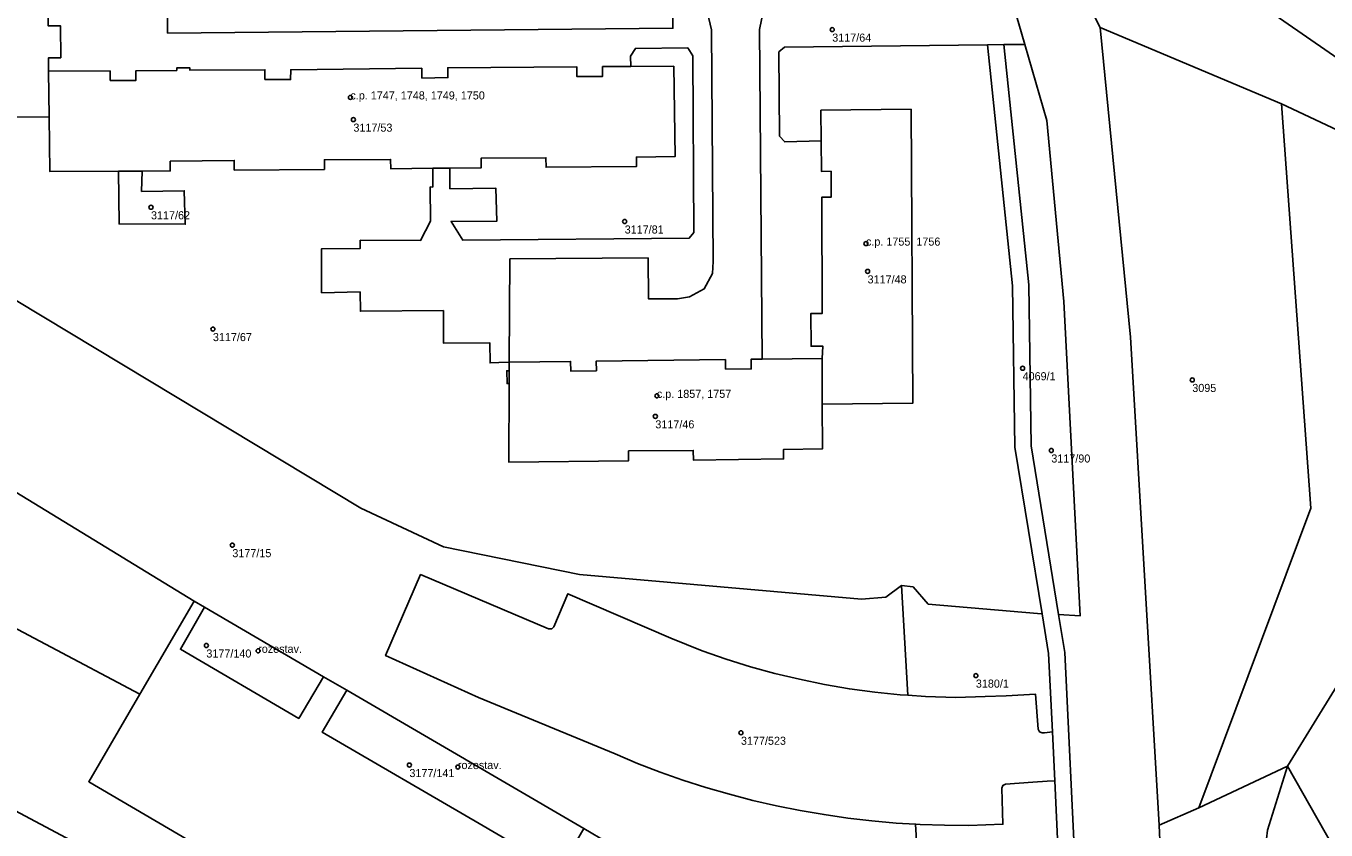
# Model space of a CAD drawing. Extents: x -878211 to -870363, y -1058464 to -1052522.
# Drawn here: x -874028.3 to -873867.2, y -1056949.6 to -1056850 of the extents above; entities that cross this region are included whole.
import ezdxf

# ---------------------------------------------------------------- set-up
doc = ezdxf.new("R2010")
doc.units = 0
for name, color, linetype in [('Definiční body', 7, 'Continuous'), ('Polygon budovy', 7, 'Continuous'), ('Polygon parcely', 7, 'Continuous')]:
    doc.layers.add(name, color=color, linetype=linetype)

msp = doc.modelspace()

# ---------------------------------------------------------------- linework, layer by layer
at = {"layer": 'Definiční body'}
for centre in [(-873928.43, -1056850.41994), (-873988.14, -1056858.81994), (-873987.77, -1056861.56994), (-874012.85, -1056872.42994), (-873954.15, -1056874.18994), (-873924.25, -1056876.92994), (-873924.05, -1056880.36994), (-874005.18, -1056887.51994), (-873904.84, -1056892.36994), (-873883.81, -1056893.81994), (-873950.16, -1056895.78994), (-873950.35, -1056898.32994), (-873901.28, -1056902.55994), (-874002.77, -1056914.28994), (-874005.99, -1056926.71994), (-873999.57, -1056927.37994), (-873910.63, -1056930.44994), (-873939.74, -1056937.52994), (-873980.83, -1056941.52994), (-873974.82, -1056941.77994)]:
    msp.add_circle(centre, 0.25, dxfattribs=at)
at = {"layer": 'Polygon budovy'}
for points in [[(-874025.75, -1056836.37), (-874025.88, -1056824.74), (-874037.05, -1056824.85), (-874036.93, -1056830.52), (-874036.91, -1056831.66), (-874036.9, -1056832), (-874038.38, -1056832.02), (-874038.34, -1056835.71), (-874038.33, -1056836.04), (-874036.85, -1056836.02), (-874036.75, -1056861.29), (-874025.49, -1056861.21), (-874025.55, -1056855.56), (-874025.56, -1056853.92), (-874024.03, -1056853.91), (-874024.08, -1056849.94), (-874025.59, -1056849.95)], [(-874010.47, -1056866.72), (-874002.54, -1056866.62), (-874002.53, -1056867.82), (-873991.36, -1056867.73), (-873991.37, -1056866.53), (-873983.16, -1056866.49), (-873983.14, -1056867.66), (-873977.91, -1056867.6), (-873975.82, -1056867.58), (-873971.93, -1056867.53), (-873971.94, -1056866.35), (-873963.92, -1056866.29), (-873963.9, -1056867.47), (-873952.67, -1056867.36), (-873952.69, -1056866.2), (-873947.91, -1056866.14), (-873948.06, -1056854.96), (-873953.37, -1056854.98), (-873956.88, -1056855), (-873956.88, -1056856.21), (-873960.09, -1056856.22), (-873960.09, -1056855.02), (-873976.08, -1056855.15), (-873976.05, -1056856.36), (-873979.27, -1056856.42), (-873979.29, -1056855.21), (-873995.54, -1056855.38), (-873995.55, -1056856.61), (-873998.74, -1056856.58), (-873998.73, -1056855.38), (-874008.03, -1056855.46), (-874008.05, -1056855.14), (-874009.67, -1056855.16), (-874009.66, -1056855.47), (-874014.73, -1056855.52), (-874014.73, -1056856.72), (-874017.91, -1056856.72), (-874017.92, -1056855.53), (-874025.55, -1056855.56), (-874025.49, -1056861.21), (-874025.37, -1056868.01), (-874016.89, -1056867.96), (-874013.95, -1056867.94), (-874010.46, -1056867.92)], [(-873928.55, -1056871.17), (-873929.73, -1056871.18), (-873929.66, -1056885.57), (-873931.08, -1056885.58), (-873931.05, -1056889.65), (-873929.61, -1056889.63), (-873929.67, -1056891.15), (-873929.68, -1056896.81), (-873918.43, -1056896.69), (-873918.65, -1056860.29), (-873929.84, -1056860.41), (-873929.8, -1056864.2), (-873929.76, -1056867.98), (-873928.58, -1056867.97)], [(-873968.51, -1056904), (-873953.66, -1056903.82), (-873953.67, -1056902.62), (-873945.66, -1056902.55), (-873945.64, -1056903.75), (-873934.45, -1056903.6), (-873934.46, -1056902.42), (-873929.65, -1056902.36), (-873929.68, -1056896.81), (-873929.67, -1056891.15), (-873937.11, -1056891.24), (-873938.48, -1056891.26), (-873938.46, -1056892.45), (-873941.65, -1056892.48), (-873941.66, -1056891.29), (-873957.68, -1056891.49), (-873957.66, -1056892.69), (-873960.84, -1056892.72), (-873960.86, -1056891.53), (-873968.46, -1056891.62), (-873968.47, -1056892.67), (-873968.45, -1056894.28)], [(-874006.21, -1056921.99), (-874009.2, -1056927.18), (-873994.54, -1056935.75), (-873991.46, -1056930.6)], [(-873988.6, -1056932.27), (-873991.63, -1056937.46), (-873972.19, -1056948.79), (-873962.24, -1056954.58), (-873959.22, -1056949.41)]]:
    msp.add_lwpolyline(points, close=True, dxfattribs=at)
at = {"layer": 'Polygon parcely'}
for points in [[(-873604.63, -1056840.36), (-873616.81, -1056858.72), (-873698.72, -1056860.89), (-873766.2, -1056862.68), (-873840.53, -1056864.49), (-873842.61, -1056864.54), (-873904.62, -1056821.65), (-873906.75, -1056817.03), (-873920.07, -1056788.11), (-873936.35, -1056752.76), (-873946.72, -1056739.16), (-873949.55, -1056741.32), (-873950.29, -1056741.89), (-873940.24, -1056755.07), (-873908.21, -1056824.62), (-873843.96, -1056869.08), (-873693.74, -1056865.21), (-873616.51, -1056863.22), (-873608.69, -1056855.43), (-873599.24, -1056841.86)], [(-874049.34, -1056914.15), (-874014.23, -1056932.75), (-874007.51, -1056921.23), (-874042.84, -1056899.69), (-874076.67, -1056880.17), (-874135.18, -1056846.79), (-874225.05, -1056794.29), (-874220.11, -1056799.06), (-874203.06, -1056813.57), (-874129.69, -1056863.48), (-874108.33, -1056874.46), (-874102.53, -1056878.64), (-874078.93, -1056895.35), (-874073.45, -1056899.05), (-874056.93, -1056909.47)], [(-874038.33, -1056836.04), (-874036.85, -1056836.02), (-874036.75, -1056861.29), (-874025.49, -1056861.21), (-874025.55, -1056855.56), (-874025.56, -1056853.92), (-874024.03, -1056853.91), (-874024.08, -1056849.94), (-874025.59, -1056849.95), (-874025.75, -1056836.37), (-874025.88, -1056824.74), (-874037.05, -1056824.85), (-874036.93, -1056830.52), (-874036.91, -1056831.66), (-874036.9, -1056832), (-874038.38, -1056832.02), (-874038.34, -1056835.71)], [(-873872.76, -1056859.6), (-873856.69, -1056867.17), (-873849.21, -1056874.21), (-873847.06, -1056896.27), (-873844.64, -1056897.18), (-873805.03, -1056873.43), (-873843.96, -1056869.08), (-873908.21, -1056824.62), (-873895.24, -1056850.14)], [(-873891.46, -1056888.5), (-873887.93, -1056948.97), (-873882.99, -1056946.82), (-873869.1, -1056909.7), (-873872.76, -1056859.6), (-873895.24, -1056850.14)], [(-873975.82, -1056867.58), (-873975.8, -1056870.14), (-873970.1, -1056870.08), (-873970.01, -1056874.16), (-873975.66, -1056874.17), (-873974.22, -1056876.5), (-873946.15, -1056876.25), (-873945.59, -1056875.55), (-873945.69, -1056853.68), (-873946.33, -1056852.68), (-873952.81, -1056852.74), (-873953.42, -1056853.7), (-873953.37, -1056854.98), (-873948.06, -1056854.96), (-873947.91, -1056866.14), (-873952.69, -1056866.2), (-873952.67, -1056867.36), (-873963.9, -1056867.47), (-873963.92, -1056866.29), (-873971.94, -1056866.35), (-873971.93, -1056867.53)], [(-873900.85, -1056943.5), (-873900.25, -1056956.07), (-873898.25, -1056955.98), (-873899.61, -1056927.59), (-873900.37, -1056922.89), (-873903.77, -1056901.98), (-873904.06, -1056882.04), (-873907.15, -1056852.28), (-873909.17, -1056852.29), (-873906.07, -1056882.18), (-873905.81, -1056902.14), (-873902.42, -1056922.78), (-873901.61, -1056927.7), (-873901.14, -1056937.42)], [(-873903.77, -1056901.98), (-873900.37, -1056922.89), (-873897.7, -1056923.04), (-873899.71, -1056884.1), (-873901.85, -1056861.67), (-873904.55, -1056852.25), (-873907.15, -1056852.28), (-873904.06, -1056882.04)], [(-874025.55, -1056855.56), (-874025.49, -1056861.21), (-874025.37, -1056868.01), (-874016.89, -1056867.96), (-874013.95, -1056867.94), (-874010.46, -1056867.92), (-874010.47, -1056866.72), (-874002.54, -1056866.62), (-874002.53, -1056867.82), (-873991.36, -1056867.73), (-873991.37, -1056866.53), (-873983.16, -1056866.49), (-873983.14, -1056867.66), (-873977.91, -1056867.6), (-873975.82, -1056867.58), (-873971.93, -1056867.53), (-873971.94, -1056866.35), (-873963.92, -1056866.29), (-873963.9, -1056867.47), (-873952.67, -1056867.36), (-873952.69, -1056866.2), (-873947.91, -1056866.14), (-873948.06, -1056854.96), (-873953.37, -1056854.98), (-873956.88, -1056855), (-873956.88, -1056856.21), (-873960.09, -1056856.22), (-873960.09, -1056855.02), (-873976.08, -1056855.15), (-873976.05, -1056856.36), (-873979.27, -1056856.42), (-873979.29, -1056855.21), (-873995.54, -1056855.38), (-873995.55, -1056856.61), (-873998.74, -1056856.58), (-873998.73, -1056855.38), (-874008.03, -1056855.46), (-874008.05, -1056855.14), (-874009.67, -1056855.16), (-874009.66, -1056855.47), (-874014.73, -1056855.52), (-874014.73, -1056856.72), (-874017.91, -1056856.72), (-874017.92, -1056855.53)], [(-873856.69, -1056867.17), (-873872.76, -1056859.6), (-873869.1, -1056909.7), (-873882.99, -1056946.82), (-873872.02, -1056941.65), (-873844.64, -1056897.18), (-873847.06, -1056896.27), (-873849.21, -1056874.21)], [(-873929.84, -1056860.41), (-873929.8, -1056864.2), (-873929.76, -1056867.98), (-873928.58, -1056867.97), (-873928.55, -1056871.17), (-873929.73, -1056871.18), (-873929.66, -1056885.57), (-873931.08, -1056885.58), (-873931.05, -1056889.65), (-873929.61, -1056889.63), (-873929.67, -1056891.15), (-873929.68, -1056896.81), (-873918.43, -1056896.69), (-873918.65, -1056860.29)], [(-874129.69, -1056863.48), (-874140.36, -1056880.4), (-874060.01, -1056931.07), (-874021.49, -1056951.53), (-873984.94, -1056965.93), (-873981.56, -1056966.45), (-874020.56, -1056943.6), (-874014.23, -1056932.75), (-874049.34, -1056914.15), (-874056.93, -1056909.47), (-874073.45, -1056899.05), (-874078.93, -1056895.35), (-874102.53, -1056878.64), (-874108.33, -1056874.46)], [(-874013.95, -1056867.94), (-874016.89, -1056867.96), (-874016.8, -1056874.48), (-874008.61, -1056874.52), (-874008.73, -1056870.39), (-874014.02, -1056870.46)], [(-873844.64, -1056897.18), (-873872.02, -1056941.65), (-873797.84, -1057072.28), (-873673.86, -1057000.71), (-873709.07, -1056941.13), (-873712.1, -1056942.73), (-873755.06, -1056869.97), (-873805.03, -1056873.43)], [(-873960.84, -1056892.72), (-873960.86, -1056891.53), (-873968.46, -1056891.62), (-873968.47, -1056892.67), (-873968.76, -1056892.68), (-873968.73, -1056894.28), (-873968.45, -1056894.28), (-873968.51, -1056904), (-873953.66, -1056903.82), (-873953.67, -1056902.62), (-873945.66, -1056902.55), (-873945.64, -1056903.75), (-873934.45, -1056903.6), (-873934.46, -1056902.42), (-873929.65, -1056902.36), (-873929.68, -1056896.81), (-873929.67, -1056891.15), (-873937.11, -1056891.24), (-873938.48, -1056891.26), (-873938.46, -1056892.45), (-873941.65, -1056892.48), (-873941.66, -1056891.29), (-873957.68, -1056891.49), (-873957.66, -1056892.69)], [(-873907.3, -1056944.06), (-873906.95, -1056943.9), (-873903.58, -1056943.66), (-873901.78, -1056943.52), (-873900.85, -1056943.5), (-873901.14, -1056937.42), (-873902.12, -1056937.52), (-873902.4, -1056937.54), (-873902.76, -1056937.4), (-873902.93, -1056937.08), (-873903.26, -1056932.74), (-873906.89, -1056932.94), (-873909.49, -1056933.05), (-873913.13, -1056933.15), (-873916.86, -1056933.05), (-873919.05, -1056932.89), (-873920.02, -1056932.83), (-873923.14, -1056932.5), (-873926.3, -1056932.09), (-873929.38, -1056931.56), (-873932.47, -1056930.89), (-873935.56, -1056930.19), (-873938.57, -1056929.36), (-873941.58, -1056928.4), (-873944.56, -1056927.39), (-873948.45, -1056925.82), (-873961.21, -1056920.3), (-873962.95, -1056924.42), (-873963.19, -1056924.67), (-873963.6, -1056924.67), (-873979.44, -1056917.94), (-873983.79, -1056927.97), (-873972.27, -1056933.16), (-873955.34, -1056940.16), (-873952.55, -1056941.33), (-873949.77, -1056942.43), (-873946.94, -1056943.41), (-873944.08, -1056944.3), (-873941.18, -1056945.15), (-873938.26, -1056945.91), (-873935.35, -1056946.57), (-873932.41, -1056947.15), (-873929.44, -1056947.66), (-873926.49, -1056948.1), (-873923.51, -1056948.45), (-873920.51, -1056948.71), (-873918.11, -1056948.85), (-873917.52, -1056948.89), (-873914.5, -1056948.99), (-873911.5, -1056949), (-873907.28, -1056948.86), (-873907.42, -1056944.41)], [(-873903.26, -1056932.74), (-873902.93, -1056937.08), (-873902.76, -1056937.4), (-873902.4, -1056937.54), (-873902.12, -1056937.52), (-873901.14, -1056937.42), (-873901.61, -1056927.7), (-873902.42, -1056922.78), (-873902.99, -1056922.75), (-873916.54, -1056921.58), (-873918.41, -1056919.44), (-873919.86, -1056919.3), (-873919.05, -1056932.89), (-873916.86, -1056933.05), (-873913.13, -1056933.15), (-873909.49, -1056933.05), (-873906.89, -1056932.94)], [(-874006.21, -1056921.99), (-874009.2, -1056927.18), (-873994.54, -1056935.75), (-873991.46, -1056930.6)], [(-873988.6, -1056932.27), (-873991.63, -1056937.46), (-873972.19, -1056948.79), (-873962.24, -1056954.58), (-873959.22, -1056949.41)], [(-873856.51, -1057143.18), (-873856, -1057126.59), (-873855.59, -1057113.18), (-873859.53, -1057099.33), (-873861.95, -1057049.13), (-873875.62, -1056959.25), (-873874.5, -1056949.59), (-873872.02, -1056941.65), (-873882.99, -1056946.82), (-873887.93, -1056948.97), (-873887.66, -1056954.58), (-873884.35, -1057010.32), (-873881.61, -1057032.55)], [(-873918.11, -1056948.85), (-873917.62, -1056957.07), (-873910.53, -1056956.56), (-873900.25, -1056956.07), (-873900.85, -1056943.5), (-873901.78, -1056943.52), (-873903.58, -1056943.66), (-873906.95, -1056943.9), (-873907.3, -1056944.06), (-873907.42, -1056944.41), (-873907.28, -1056948.86), (-873911.5, -1056949), (-873914.5, -1056948.99), (-873917.52, -1056948.89)]]:
    msp.add_lwpolyline(points, close=True, dxfattribs=at)
for points in [[(-874156.66, -1056907.49), (-874136.75, -1056919.68), (-874118.33, -1056927.78), (-874098.29, -1056936.6), (-874078.24, -1056945.42), (-874058.2, -1056954.24), (-874038.15, -1056963.06), (-874037.51, -1056961.6), (-874024.26, -1056967.4), (-874010.99, -1056973.2), (-873996.88, -1056979.37), (-873982.81, -1056985.53), (-873969.85, -1056991.2), (-873968.72, -1056991.43), (-873957.55, -1056993.69), (-873942.44, -1056994.26), (-873933.49, -1056994.6), (-873981.56, -1056966.45), (-873984.94, -1056965.93), (-874021.49, -1056951.53), (-874060.01, -1056931.07), (-874140.36, -1056880.4), (-874129.69, -1056863.48), (-874203.06, -1056813.57)], [(-873856.51, -1057143.18), (-873881.61, -1057032.55), (-873884.35, -1057010.32), (-873887.66, -1056954.58), (-873887.93, -1056948.97), (-873891.46, -1056888.5), (-873895.24, -1056850.14), (-873908.21, -1056824.62)], [(-873948.19, -1056845.24), (-873948.18, -1056850.25), (-874010.8, -1056850.85), (-874010.84, -1056845.75)], [(-874010.84, -1056845.75), (-874010.8, -1056850.85), (-873948.18, -1056850.25), (-873948.19, -1056845.24)], [(-874024.08, -1056849.94), (-874024.03, -1056853.91), (-874025.56, -1056853.92), (-874025.55, -1056855.56), (-874017.92, -1056855.53), (-874017.91, -1056856.72), (-874014.73, -1056856.72), (-874014.73, -1056855.52), (-874009.66, -1056855.47), (-874009.67, -1056855.16), (-874008.05, -1056855.14), (-874008.03, -1056855.46), (-873998.73, -1056855.38), (-873998.74, -1056856.58), (-873995.55, -1056856.61), (-873995.54, -1056855.38), (-873979.29, -1056855.21), (-873979.27, -1056856.42), (-873976.05, -1056856.36), (-873976.08, -1056855.15), (-873960.09, -1056855.02), (-873960.09, -1056856.22), (-873956.88, -1056856.21), (-873956.88, -1056855), (-873953.37, -1056854.98), (-873953.42, -1056853.7), (-873952.81, -1056852.74), (-873946.33, -1056852.68), (-873945.69, -1056853.68), (-873945.59, -1056875.55), (-873946.15, -1056876.25), (-873974.22, -1056876.5), (-873975.66, -1056874.17), (-873970.01, -1056874.16), (-873970.1, -1056870.08), (-873975.8, -1056870.14), (-873975.82, -1056867.58), (-873977.91, -1056867.6), (-873977.93, -1056869.93), (-873978.24, -1056869.9), (-873978.22, -1056874.14), (-873979.44, -1056876.54), (-873986.92, -1056876.52), (-873986.92, -1056877.52), (-873991.72, -1056877.56), (-873991.71, -1056883.01), (-873986.94, -1056882.91), (-873986.9, -1056885.31), (-873976.62, -1056885.22), (-873976.6, -1056889.28), (-873970.85, -1056889.24), (-873970.84, -1056891.71), (-873969.76, -1056891.67), (-873968.46, -1056891.62), (-873968.38, -1056878.82), (-873951.24, -1056878.7), (-873951.18, -1056883.78), (-873947.61, -1056883.75), (-873946.11, -1056883.52), (-873944.29, -1056882.55), (-873943.26, -1056880.64), (-873943.18, -1056879.16), (-873943.39, -1056850.43), (-873943.87, -1056848.32)], [(-873943.87, -1056848.32), (-873943.39, -1056850.43), (-873943.18, -1056879.16), (-873943.26, -1056880.64), (-873944.29, -1056882.55), (-873946.11, -1056883.52), (-873947.61, -1056883.75), (-873951.18, -1056883.78), (-873951.24, -1056878.7), (-873968.38, -1056878.82), (-873968.46, -1056891.62), (-873960.86, -1056891.53), (-873960.84, -1056892.72), (-873957.66, -1056892.69), (-873957.68, -1056891.49), (-873941.66, -1056891.29), (-873941.65, -1056892.48), (-873938.46, -1056892.45), (-873938.48, -1056891.26), (-873937.11, -1056891.24), (-873937.46, -1056850.42), (-873936.99, -1056848.2)], [(-873936.99, -1056848.2), (-873937.46, -1056850.42), (-873937.11, -1056891.24), (-873929.67, -1056891.15), (-873929.61, -1056889.63), (-873931.05, -1056889.65), (-873931.08, -1056885.58), (-873929.66, -1056885.57), (-873929.73, -1056871.18), (-873928.55, -1056871.17), (-873928.58, -1056867.97), (-873929.76, -1056867.98), (-873929.8, -1056864.2), (-873934.32, -1056864.34), (-873934.95, -1056863.63), (-873935.06, -1056853.17), (-873934.33, -1056852.58), (-873909.17, -1056852.29), (-873907.15, -1056852.28), (-873904.55, -1056852.25), (-873905.95, -1056847.41)], [(-873905.95, -1056847.41), (-873904.55, -1056852.25), (-873901.85, -1056861.67), (-873899.71, -1056884.1), (-873897.7, -1056923.04), (-873900.37, -1056922.89), (-873899.61, -1056927.59), (-873898.25, -1056955.98), (-873898.03, -1056955.97), (-873897.18, -1056955.92), (-873896.36, -1056973.46), (-873895.72, -1056985.08), (-873893.67, -1057021.77), (-873892.27, -1057033.58), (-873889.52, -1057047.9), (-873887.76, -1057055.87), (-873882.49, -1057079.7), (-873873.31, -1057121.91), (-873867.32, -1057147.86)], [(-874032.81, -1056882.03), (-873986.86, -1056909.69), (-873976.6, -1056914.5), (-873959.75, -1056917.91), (-873924.82, -1056920.96), (-873921.8, -1056920.73), (-873919.86, -1056919.3), (-873918.41, -1056919.44), (-873916.54, -1056921.58), (-873902.99, -1056922.75), (-873902.42, -1056922.78), (-873905.81, -1056902.14), (-873906.07, -1056882.18), (-873909.17, -1056852.29), (-873934.33, -1056852.58), (-873935.06, -1056853.17), (-873934.95, -1056863.63), (-873934.32, -1056864.34), (-873929.8, -1056864.2), (-873929.84, -1056860.41), (-873918.65, -1056860.29), (-873918.43, -1056896.69), (-873929.68, -1056896.81), (-873929.65, -1056902.36), (-873934.46, -1056902.42), (-873934.45, -1056903.6), (-873945.64, -1056903.75), (-873945.66, -1056902.55), (-873953.67, -1056902.62), (-873953.66, -1056903.82), (-873968.51, -1056904), (-873968.45, -1056894.28), (-873968.73, -1056894.28), (-873968.76, -1056892.68), (-873968.47, -1056892.67), (-873968.46, -1056891.62), (-873969.76, -1056891.67), (-873970.84, -1056891.71), (-873970.85, -1056889.24), (-873976.6, -1056889.28), (-873976.62, -1056885.22), (-873986.9, -1056885.31), (-873986.94, -1056882.91), (-873991.71, -1056883.01), (-873991.72, -1056877.56), (-873986.92, -1056877.52), (-873986.92, -1056876.52), (-873979.44, -1056876.54), (-873978.22, -1056874.14), (-873978.24, -1056869.9), (-873977.93, -1056869.93), (-873977.91, -1056867.6), (-873983.14, -1056867.66), (-873983.16, -1056866.49), (-873991.37, -1056866.53), (-873991.36, -1056867.73), (-874002.53, -1056867.82), (-874002.54, -1056866.62), (-874010.47, -1056866.72), (-874010.46, -1056867.92), (-874013.95, -1056867.94), (-874014.02, -1056870.46), (-874008.73, -1056870.39), (-874008.61, -1056874.52), (-874016.8, -1056874.48), (-874016.89, -1056867.96), (-874025.37, -1056868.01), (-874025.49, -1056861.21), (-874036.75, -1056861.29)], [(-873917.62, -1056957.07), (-873918.11, -1056948.85), (-873920.51, -1056948.71), (-873923.51, -1056948.45), (-873926.49, -1056948.1), (-873929.44, -1056947.66), (-873932.41, -1056947.15), (-873935.35, -1056946.57), (-873938.26, -1056945.91), (-873941.18, -1056945.15), (-873944.08, -1056944.3), (-873946.94, -1056943.41), (-873949.77, -1056942.43), (-873952.55, -1056941.33), (-873955.34, -1056940.16), (-873972.27, -1056933.16), (-873983.79, -1056927.97), (-873979.44, -1056917.94), (-873963.6, -1056924.67), (-873963.19, -1056924.67), (-873962.95, -1056924.42), (-873961.21, -1056920.3), (-873948.45, -1056925.82), (-873944.56, -1056927.39), (-873941.58, -1056928.4), (-873938.57, -1056929.36), (-873935.56, -1056930.19), (-873932.47, -1056930.89), (-873929.38, -1056931.56), (-873926.3, -1056932.09), (-873923.14, -1056932.5), (-873920.02, -1056932.83), (-873919.05, -1056932.89), (-873919.86, -1056919.3), (-873921.8, -1056920.73), (-873924.82, -1056920.96), (-873959.75, -1056917.91), (-873976.6, -1056914.5), (-873986.86, -1056909.69), (-874032.81, -1056882.03)], [(-874042.84, -1056899.69), (-874007.51, -1056921.23), (-874006.21, -1056921.99), (-873991.46, -1056930.6), (-873988.6, -1056932.27), (-873959.22, -1056949.41), (-873956.29, -1056951.12)], [(-873571.9, -1057164.95), (-873603.64, -1057115.36), (-873646.95, -1057049.06), (-873663.43, -1057018.39), (-873649.57, -1057009.83), (-873687.72, -1056941.74), (-873643.87, -1056914.15), (-873662.81, -1056904.24), (-873704.72, -1056929.29), (-873709.07, -1056941.13), (-873673.86, -1057000.71), (-873797.84, -1057072.28), (-873872.02, -1056941.65), (-873874.5, -1056949.59), (-873875.62, -1056959.25), (-873861.95, -1057049.13), (-873859.53, -1057099.33), (-873855.59, -1057113.18), (-873856, -1057126.59), (-873787.09, -1057093.26), (-873671.57, -1057028.78), (-873658.46, -1057052.59), (-873628.55, -1057098.75), (-873585.02, -1057169.44)], [(-873956.29, -1056951.12), (-873959.22, -1056949.41), (-873962.24, -1056954.58), (-873972.19, -1056948.79), (-873991.63, -1056937.46), (-873988.6, -1056932.27), (-873991.46, -1056930.6), (-873994.54, -1056935.75), (-874009.2, -1056927.18), (-874006.21, -1056921.99), (-874007.51, -1056921.23), (-874014.23, -1056932.75), (-874020.56, -1056943.6), (-873981.56, -1056966.45)]]:
    msp.add_lwpolyline(points, dxfattribs=at)

# ---------------------------------------------------------------- texts
at = {"layer": 'Definiční body'}
for s, p in [('3117/64', (-873928.43, -1056851.909)), ('c.p. 1747, 1748, 1749, 1750', (-873988.14, -1056859.07)), ('3117/53', (-873987.77, -1056863.059)), ('3117/62', (-874012.85, -1056873.919)), ('3117/81', (-873954.15, -1056875.679)), ('c.p. 1755, 1756', (-873924.25, -1056877.179)), ('3117/48', (-873924.05, -1056881.859)), ('3117/67', (-874005.18, -1056889.009)), ('4069/1', (-873904.84, -1056893.859)), ('c.p. 1857, 1757', (-873950.16, -1056896.04)), ('3095', (-873883.81, -1056895.309)), ('3117/46', (-873950.35, -1056899.819)), ('3117/90', (-873901.28, -1056904.049)), ('3177/15', (-874002.77, -1056915.779)), ('3177/140', (-874005.99, -1056928.209)), ('rozestav.', (-873999.57, -1056927.629)), ('3180/1', (-873910.63, -1056931.939)), ('3177/523', (-873939.74, -1056939.019)), ('3177/141', (-873980.83, -1056943.019)), ('rozestav.', (-873974.82, -1056942.03))]:
    msp.add_text(s, height=0.999996, dxfattribs=at).set_placement(p)

doc.saveas('drawing.dxf')
